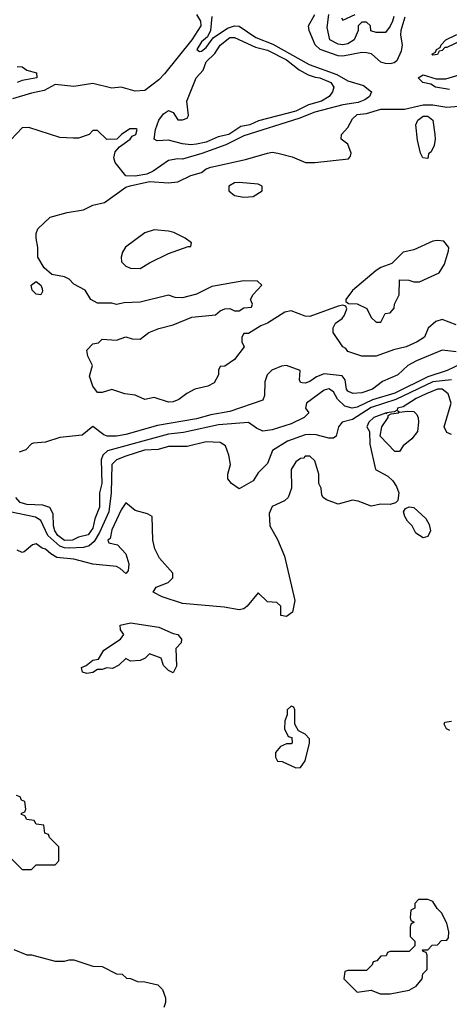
# Model space of a CAD drawing. Header units: inches. Extents: x 2348341 to 2479810, y 460419 to 613669.
# Tile 473 of 656: x 2430400 to 2432220, y 541862 to 546036. Entities that reach past the tile are written whole.
import ezdxf

# ---------------------------------------------------------------- set-up
doc = ezdxf.new("R2010")
doc.units = ezdxf.units.IN
doc.header["$MEASUREMENT"] = 0
doc.layers.add('C4534', color=7, linetype='Continuous')

msp = doc.modelspace()

# ---------------------------------------------------------------- linework, layer by layer
at = {"layer": 'C4534', "color": 2}
for points, elevation in [([(2431214.6, 546050), (2431208, 545990), (2431196.4, 545963.6), (2431170, 545941.6), (2431151, 545910), (2431161.6, 545901.6), (2431170, 545902.4), (2431190, 545918.4), (2431220.5, 545959.5), (2431280.4, 545999.6), (2431310, 546010.2), (2431330, 546009), (2431401.1, 545961.1), (2431472.7, 545932.7), (2431626.2, 545846.2), (2431743.9, 545803.9), (2431790, 545776.9), (2431856.4, 545756.4), (2431890.6, 545730), (2431882, 545710), (2431863, 545697), (2431834.4, 545685.6), (2431770, 545674.6), (2431650, 545644.6), (2431583, 545617), (2431350, 545543.1), (2431274.1, 545505.9), (2431171.7, 545468.3), (2431090, 545444.7), (2431070, 545446), (2431030, 545438.7), (2430965.5, 545394.5), (2430938.3, 545381.7), (2430890, 545372.3), (2430850, 545374.7), (2430804.2, 545430), (2430798.4, 545450), (2430804.5, 545475.5), (2430823.2, 545496.8), (2430868, 545530), (2430877.2, 545542.8), (2430892.7, 545550), (2430898, 545570), (2430894, 545574), (2430866.4, 545573.6), (2430832, 545550), (2430811.1, 545528.9), (2430770, 545528), (2430730, 545566), (2430710, 545566), (2430694, 545550), (2430650, 545534), (2430626.8, 545533.2), (2430570, 545536), (2430438.9, 545578.9), (2430410, 545577.2), (2430338.8, 545501.2)], 30), ([(2431150, 546057.6), (2431165.7, 546030), (2431167, 546010), (2431128.9, 545950), (2431013.6, 545806.4), (2430990, 545781.3), (2430930, 545735.6), (2430890, 545733.6), (2430830, 545749.6), (2430790, 545746), (2430710, 545766), (2430630, 545752.8), (2430550, 545761.2), (2430503.9, 545736.1), (2430450, 545725.2), (2430370, 545700.7)], 26), ([(2432032.7, 546047.3), (2432015.3, 545990), (2432014, 545970), (2432020.9, 545930), (2432017.2, 545902.8), (2431998.7, 545861.3), (2431986.9, 545853.1), (2431970.5, 545849.5), (2431950, 545849.6), (2431930, 545856.3), (2431890.8, 545890.8), (2431870, 545896), (2431850, 545896.4), (2431770, 545881.4), (2431750, 545883.1), (2431674, 545910), (2431652.2, 545930), (2431626.3, 545990), (2431623.6, 546010), (2431650, 546058)], 30), ([(2431986, 546050), (2431979.1, 546030), (2431970, 546009), (2431950, 545982), (2431910, 545982), (2431888.4, 545988.4), (2431886, 546010), (2431870, 546026), (2431850, 546026), (2431834, 546010), (2431834, 545990), (2431818, 545950), (2431790, 545934), (2431770, 545929.7), (2431750, 545932.7), (2431714, 545950), (2431703.2, 546003.2), (2431710, 546058)], 26), ([(2431763.6, 546043.6), (2431770, 546034), (2431822, 546058)], 26), ([(2430390, 545837.1), (2430410, 545835.5), (2430430, 545822), (2430471.4, 545811.4), (2430473, 545790), (2430410, 545778.3), (2430390, 545769.8)], 22), ([(2432220.7, 545740.7), (2432162, 545750), (2432142.7, 545762.7), (2432108, 545770), (2432088, 545790), (2432110, 545802), (2432165.4, 545785.4), (2432205.4, 545785.4), (2432290, 545811.3)], 30), ([(2432250, 544742), (2432190, 544765.2), (2432163.5, 544756.5), (2432131.1, 544728.9), (2432116, 544690), (2432084.7, 544670), (2432038, 544650), (2431984, 544636), (2431910, 544609.2), (2431850, 544609.3), (2431790, 544629), (2431782, 544642), (2431768.7, 544650), (2431728, 544710), (2431728.7, 544730), (2431738, 544750), (2431766, 544770), (2431776.4, 544783.6), (2431786, 544810), (2431782, 544822), (2431770, 544826), (2431750, 544822), (2431630, 544777.2), (2431610, 544779), (2431550, 544802), (2431523.6, 544796.4), (2431450, 544749), (2431422, 544738), (2431370, 544706), (2431350, 544706), (2431342, 544690), (2431342, 544670), (2431351.3, 544650), (2431310, 544595.3), (2431270, 544568), (2431250, 544566), (2431242, 544550), (2431242, 544530), (2431223.6, 544496.4), (2431196.9, 544483.1), (2431142, 544470), (2431107.9, 544452.1), (2431074.6, 544425.4), (2431050, 544416), (2431030, 544415.1), (2430970, 544434), (2430930, 544426), (2430890, 544444), (2430846, 544450), (2430790, 544469), (2430750, 544455.3), (2430730, 544455.3), (2430710, 544482), (2430695.3, 544524.7), (2430708.7, 544570), (2430689, 544610), (2430685.2, 544634.8), (2430710, 544662), (2430733.6, 544666.4), (2430750, 544682), (2430810, 544678), (2430850, 544691), (2430876.4, 544683.6), (2430910, 544682), (2430948, 544710), (2430990, 544726.8), (2431050, 544742.8), (2431130, 544774.8), (2431230, 544784.7), (2431250, 544802), (2431270, 544811), (2431290, 544811.3), (2431310, 544802), (2431330, 544802), (2431350, 544814), (2431382, 544818), (2431386, 544830), (2431378, 544850), (2431388.9, 544871.1), (2431426, 544910), (2431407.3, 544927.3), (2431350, 544928.7), (2431214.4, 544905.6), (2431150, 544873.2), (2431090, 544857.2), (2431059, 544859), (2431030, 544868.7), (2430910, 544839.3), (2430843.5, 544836.5), (2430810, 544829), (2430790, 544834), (2430730, 544834), (2430702, 544850), (2430678, 544890), (2430630, 544915.1), (2430610, 544936.2), (2430590, 544946.3), (2430535.8, 544955.8), (2430504.2, 544984.2), (2430477.2, 545030), (2430477.6, 545070), (2430469.5, 545109.5), (2430469.6, 545130), (2430477.6, 545150), (2430530, 545198.4), (2430600.7, 545219.3), (2430670, 545230.4), (2430710, 545250.4), (2430759.3, 545260.7), (2430850, 545326), (2430867.6, 545332.4), (2430950, 545350.7), (2431030, 545344.4), (2431070, 545348.2), (2431125.1, 545374.9), (2431171.2, 545388.8), (2431190, 545404), (2431209.4, 545410.6), (2431356.6, 545443.4), (2431450, 545470.7), (2431470, 545474), (2431494, 545470), (2431554, 545454), (2431610.9, 545430.9), (2431650, 545430.7), (2431793.2, 545446.8), (2431802, 545458), (2431804, 545470), (2431790, 545508), (2431762, 545530), (2431764, 545550), (2431790, 545578.8), (2431810, 545615.5), (2431830, 545633.7), (2431870, 545638.7), (2431930, 545656.9), (2432030, 545657.1), (2432110, 545675.8), (2432150, 545675.5), (2432210, 545665.3), (2432292.7, 545672.7)], 30), ([(2432390, 544634.3), (2432211.1, 544548.9), (2432130, 544522.3), (2431990, 544452.7), (2431895.3, 544424.7), (2431830, 544393.1), (2431808.7, 544388.7), (2431777.8, 544397.8), (2431747.1, 544427.1), (2431730, 544458), (2431710, 544471.5), (2431690, 544466), (2431614.8, 544410), (2431611, 544390), (2431624.7, 544370), (2431606, 544350), (2431550, 544322.9), (2431470, 544297.4), (2431430, 544292.3), (2431404.1, 544304.1), (2431369.1, 544329.1), (2431242, 544318), (2431093.9, 544286.1), (2431030, 544278.7), (2430771.6, 544208.5), (2430752.4, 544190), (2430745.7, 544170), (2430748, 544070), (2430738, 544030), (2430738.7, 543970), (2430719.2, 543920.8), (2430710, 543881.2), (2430690, 543852.7), (2430650, 543842.4), (2430624, 543830), (2430590, 543828.2), (2430562, 543850), (2430548.8, 543870), (2430543.5, 543890), (2430541.6, 543941.6), (2430527.7, 543967.7), (2430498.3, 543978.3), (2430430, 543980.4), (2430401.6, 543990), (2430384, 544010)], 38), ([(2432250, 544628), (2432190, 544634.5), (2432082, 544590), (2432044.7, 544570), (2432002, 544530), (2431937.5, 544502.5), (2431894.8, 544470), (2431850, 544454), (2431811.8, 544451.8), (2431790, 544460.9), (2431784.7, 544470), (2431779.6, 544510), (2431766.5, 544526.5), (2431690, 544535.1), (2431658.3, 544521.7), (2431630, 544502.7), (2431610, 544495.3), (2431596.4, 544496.4), (2431590, 544498), (2431586, 544510), (2431588.4, 544548.4), (2431530, 544569.6), (2431510, 544567.6), (2431469, 544551), (2431449.1, 544530.9), (2431438.6, 544501.4), (2431437.4, 544442.6), (2431430, 544422.7), (2431290, 544374.8), (2431210, 544360.8), (2431150, 544343.8), (2430984.3, 544315.7), (2430850, 544278), (2430810, 544271), (2430771, 544271), (2430756.6, 544276.6), (2430710, 544312.3), (2430665.1, 544274.9), (2430570, 544265.6), (2430510, 544245.1), (2430459.3, 544240.7), (2430450, 544238), (2430426.9, 544213.1), (2430397.8, 544202.3)], 34), ([(2432230.2, 544509.8), (2432150, 544501.3), (2431994.3, 544425.7), (2431890, 544392.1), (2431810, 544341.1), (2431766, 544330), (2431750.7, 544310), (2431741, 544270), (2431730, 544262.7), (2431710, 544262), (2431656.4, 544276.4), (2431630, 544277.4), (2431610, 544275.8), (2431534.8, 544250), (2431471.3, 544210), (2431450, 544155.3), (2431410, 544115.3), (2431390, 544082), (2431330, 544048), (2431298, 544070), (2431282, 544090), (2431282, 544110), (2431293.2, 544150), (2431286, 544190), (2431272.7, 544230), (2431250, 544244.5), (2431190, 544246.6), (2431110, 544226.6), (2431030, 544227.3), (2430986.3, 544213.7), (2430929.3, 544210.7), (2430850, 544186), (2430810.5, 544170), (2430790.4, 544150), (2430788.4, 544030), (2430777.8, 543950), (2430738.4, 543861.6), (2430715.4, 543824.6), (2430694.4, 543805.6), (2430670, 543798.9), (2430610, 543795.6), (2430590, 543797), (2430570, 543804.8), (2430519.8, 543850), (2430490, 543913.3), (2430466.6, 543926.6), (2430359, 543950)], 42), ([(2432230, 544278), (2432210, 544286), (2432198, 544310), (2432228.7, 544410), (2432216, 544450), (2432190, 544469.3), (2432170, 544469.3), (2432122.8, 544450), (2432080.7, 544430), (2432025.1, 544394.9), (2432001, 544390), (2431999.8, 544380.2), (2431986.8, 544373.2), (2431954, 544370), (2431954, 544366), (2431950, 544368), (2431901, 544350), (2431878.8, 544330), (2431871.3, 544310), (2431882, 544290), (2431883.6, 544236.4), (2431907.3, 544130), (2431960.7, 544100.7), (2431981.1, 544081.1), (2431997, 544057), (2432006.4, 544030), (2432002.5, 543997.5), (2431992.5, 543987.5), (2431970, 543981.6), (2431930, 543982.7), (2431890, 543974), (2431834.6, 543994.6), (2431810, 543999), (2431750, 543982), (2431700.4, 544000.4), (2431686, 544010), (2431680.4, 544020.4), (2431678, 544050), (2431668, 544070), (2431668, 544110), (2431650, 544166), (2431630, 544186), (2431610, 544186), (2431602, 544178), (2431590, 544175.3), (2431570, 544162), (2431551, 544130), (2431551.3, 544050), (2431538, 544010), (2431522.8, 543997.2), (2431470, 543973.2), (2431457.3, 543942.7), (2431460.7, 543890), (2431493, 543833), (2431522, 543762), (2431565.4, 543574.6), (2431556, 543524), (2431530, 543506), (2431506, 543510), (2431506, 543550), (2431490, 543566), (2431450, 543568), (2431410, 543606), (2431364.7, 543550), (2431350, 543539), (2431330, 543534), (2431266.3, 543546.3), (2431090, 543562), (2431004, 543590), (2430965.2, 543610), (2430978, 543630), (2431029, 543650), (2431049, 543670), (2431048.7, 543690), (2430992.9, 543752.9), (2430972.9, 543792.9), (2430964, 543830), (2430962, 543930), (2430942, 543942), (2430890, 543955.3), (2430850, 543988), (2430830, 543958), (2430790, 543874), (2430783.6, 543836.4), (2430774, 543830), (2430778, 543818), (2430814, 543810), (2430850, 543772), (2430862, 543730), (2430859.6, 543700.4), (2430850, 543688), (2430826, 543710), (2430810, 543718), (2430710, 543728.7), (2430630, 543749), (2430557, 543757), (2430531.5, 543771.5), (2430510, 543792.3), (2430496, 543796), (2430470, 543814), (2430454, 543810), (2430419.6, 543780.4), (2430410, 543778), (2430390, 543788)], 46), ([(2432223.1, 543023.1), (2432209, 543030), (2432198, 543050), (2432202, 543058), (2432230, 543062)], 46), ([(2430330, 542514), (2430410, 542434), (2430450, 542434), (2430470, 542454), (2430550, 542454), (2430566, 542470), (2430566, 542530), (2430526, 542570), (2430522, 542582), (2430507.3, 542587.3), (2430502, 542622), (2430470, 542626), (2430462, 542642), (2430430, 542646), (2430422, 542662), (2430407.3, 542667.3), (2430407.3, 542672.7), (2430422, 542678), (2430426, 542690), (2430422, 542722), (2430407.3, 542727.3), (2430402, 542742), (2430387.3, 542747.3)], 50), ([(2430375.3, 542095.3), (2430430, 542072), (2430450, 542072), (2430550, 542044.7), (2430590, 542044.7), (2430610, 542051.3), (2430630, 542051.3), (2430710, 542024.7), (2430750, 542022), (2430810, 541992), (2430834, 541990), (2430852.7, 541972.7), (2430870, 541972), (2430899.6, 541959.6), (2430930, 541958), (2430985.4, 541945.4), (2431005.4, 541925.4), (2431018, 541890), (2431018, 541870), (2431011.6, 541848.4)], 46)]:
    msp.add_lwpolyline(points, dxfattribs=dict(at, elevation=elevation))
for points, elevation in [([(2432150, 545886), (2432146, 545890), (2432162, 545898), (2432166, 545910), (2432182, 545918), (2432186, 545930), (2432206, 545950), (2432250, 545972), (2432267.3, 545972.7), (2432290, 545992), (2432334, 545994), (2432334, 545990), (2432318, 545982), (2432314, 545970), (2432294, 545950), (2432272.7, 545947.3), (2432210, 545918), (2432202, 545918), (2432190, 545906), (2432178, 545902), (2432170, 545888)], 30), ([(2431125.8, 545505.8), (2431090, 545509.4), (2431030, 545526), (2430983.2, 545523.2), (2430969.5, 545529.5), (2430975.1, 545570), (2430990, 545610.8), (2431010, 545637.3), (2431030, 545651.3), (2431050, 545642), (2431070, 545611.3), (2431090, 545611), (2431110, 545618), (2431116, 545630), (2431109, 545690), (2431147.3, 545790), (2431177.7, 545822.3), (2431190, 545857.1), (2431227.7, 545892.3), (2431250, 545928), (2431290, 545960.4), (2431310, 545960.5), (2431399.6, 545919.6), (2431450, 545906.4), (2431530, 545865.3), (2431583.8, 545823.8), (2431622.4, 545802.4), (2431651.7, 545791.7), (2431671.3, 545790), (2431718.8, 545770), (2431731, 545750), (2431726, 545730), (2431711, 545710), (2431678.8, 545690), (2431624.2, 545675.8), (2431570, 545647.9), (2431412.6, 545607.4), (2431376, 545590), (2431336.5, 545583.5), (2431286.8, 545550), (2431241, 545539), (2431190, 545516.9), (2431150, 545508.5)], 26), ([(2432130, 545448), (2432108, 545450), (2432098, 545470), (2432085.6, 545525.6), (2432079.3, 545590), (2432086.6, 545610), (2432110, 545627.3), (2432130, 545627.3), (2432150.3, 545610.3), (2432158.8, 545550), (2432161, 545530), (2432156.9, 545503.1), (2432143.6, 545476.4), (2432132.7, 545467.3)], 26), ([(2431330, 545345.2), (2431310, 545344), (2431286, 545330), (2431286, 545310), (2431310, 545291), (2431350, 545284), (2431390, 545286.8), (2431428, 545310), (2431428, 545330), (2431410, 545339)], 30), ([(2430970, 545145.2), (2430930, 545133.2), (2430848.6, 545071.4), (2430835.5, 545050), (2430830.7, 545030), (2430831, 545010), (2430850.6, 544990.6), (2430870, 544982.8), (2430910, 544981), (2430950, 545006), (2431030, 545044.9), (2431114, 545074), (2431126, 545074), (2431128, 545090), (2431102, 545110), (2431053.3, 545133.3), (2431030, 545139.5)], 30), ([(2432170, 545100.7), (2432150, 545097.6), (2432070, 545060.9), (2432024.7, 545050), (2431976.8, 545003.2), (2431930, 544986), (2431910, 544972.7), (2431810, 544888), (2431782, 544850), (2431782, 544842), (2431792.7, 544832.7), (2431830, 544832), (2431871.6, 544811.6), (2431890, 544774), (2431910, 544754), (2431930, 544754), (2431948.7, 544791.3), (2431970, 544794), (2431987.3, 544812.7), (2431988, 544830), (2432008, 544870), (2432010, 544934), (2432048.4, 544931.6), (2432070, 544924.7), (2432094.6, 544925.4), (2432177.2, 544962.8), (2432200.2, 544999.8), (2432216.4, 545056.4), (2432218, 545070), (2432196.6, 545096.6)], 30), ([(2430490, 544869.3), (2430470, 544873.2), (2430453.2, 544890), (2430449.2, 544910), (2430470, 544926), (2430490, 544911.3), (2430496.1, 544896.1), (2430496.7, 544883.3)], 30), ([(2432010, 544372), (2432042.7, 544377.3), (2432070, 544374.8), (2432082.5, 544362.5), (2432088.3, 544348.3), (2432090.6, 544330), (2432085.5, 544290), (2432061.1, 544258.9), (2432024.7, 544230), (2432010, 544206), (2431990, 544206), (2431928, 544270), (2431934, 544310), (2431962, 544350), (2431962, 544358), (2431974, 544366), (2432006, 544370), (2432002, 544378)], 46), ([(2432110, 543839.5), (2432078.9, 543858.9), (2432062.9, 543890), (2432043.7, 543910), (2432032.3, 543930), (2432027, 543950), (2432035.5, 543964.5), (2432050, 543971), (2432070, 543967.7), (2432121.7, 543921.7), (2432135.6, 543895.6), (2432140.4, 543870), (2432130, 543846)], 46), ([(2431050, 543268), (2431030, 543278), (2431010, 543298), (2430999, 543330), (2430950, 543348), (2430932, 543330), (2430910, 543319.3), (2430870, 543317.2), (2430850, 543328), (2430819.8, 543300.2), (2430794, 543286), (2430770, 543289), (2430750, 543282), (2430730, 543282), (2430710.6, 543269.4), (2430685.2, 543265.2), (2430666, 543270), (2430662, 543290), (2430682, 543298), (2430710, 543321), (2430734, 543326), (2430756.4, 543363.6), (2430828, 543410), (2430842, 543430), (2430828, 543450), (2430826, 543470), (2430870, 543479.1), (2430990, 543461.6), (2431050, 543434), (2431070.8, 543430), (2431086, 543410), (2431084.7, 543395.3), (2431062, 543370), (2431064.7, 543295.3)], 46), ([(2431550, 543126), (2431534, 543110), (2431534, 543090), (2431523.6, 543063.6), (2431522, 543030), (2431538, 542998), (2431552.7, 542992.7), (2431554, 542970), (2431550, 542966), (2431530, 542966), (2431505.4, 542954.6), (2431484.7, 542930), (2431484.7, 542910), (2431492.7, 542892.7), (2431511.6, 542891.6), (2431570, 542864.7), (2431590, 542866), (2431610, 542894), (2431628.7, 542970), (2431628.4, 542988.4), (2431610, 543008), (2431582, 543022), (2431574.6, 543034.6), (2431566, 543050), (2431566, 543110), (2431562, 543122)], 50), ([(2432130, 542306), (2432090, 542306), (2432074, 542290), (2432074, 542270), (2432058, 542262), (2432054, 542230), (2432058, 542218), (2432072, 542210), (2432058, 542202), (2432054, 542190), (2432054, 542150), (2432074, 542130), (2432074, 542110), (2432050, 542086), (2431970, 542086), (2431958, 542082), (2431952.7, 542067.3), (2431930, 542066), (2431912.7, 542047.3), (2431898, 542042), (2431894, 542030), (2431870, 542006), (2431790, 542006), (2431778, 542002), (2431774, 541970), (2431830, 541914), (2431890, 541922), (2431927.1, 541907.1), (2431970, 541906.8), (2432050, 541922.8), (2432080.4, 541939.6), (2432106, 541970), (2432108.4, 541991.6), (2432126, 542010), (2432126, 542070), (2432122, 542082), (2432110, 542086), (2432107.3, 542092.7), (2432130, 542094), (2432147.3, 542112.7), (2432170, 542114), (2432187.3, 542132.7), (2432210, 542134), (2432216.4, 542143.6), (2432218, 542170), (2432210, 542206), (2432188, 542250), (2432168.9, 542268.9), (2432150, 542298)], 50)]:
    msp.add_lwpolyline(points, close=True, dxfattribs=dict(at, elevation=elevation))

doc.saveas('drawing.dxf')
